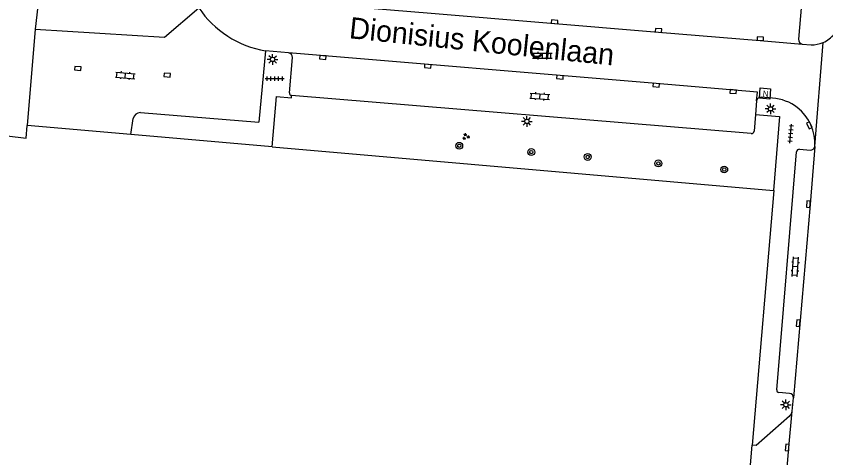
# Model space of a CAD drawing. Extents: x 131000 to 133014, y 396499 to 399001.
# Drawn here: x 132167.8 to 132262.8, y 397393 to 397444.8 of the extents above; entities that cross this region are included whole.
import ezdxf

# ---------------------------------------------------------------- set-up
doc = ezdxf.new("R2010")
doc.units = 0
for name, color, linetype in [('gg-afsc-hekwerk', 7, 'Continuous'), ('gg-anno-openbare ruimte label', 7, 'Continuous'), ('gg-knt-verharding', 7, 'Continuous'), ('gg-knt-verharding nz', 7, 'Continuous'), ('gt-grn-groengrens', 7, 'Continuous'), ('gt-grn-vlakafsluiter', 7, 'Continuous'), ('gt-grn-weggrens', 7, 'Continuous'), ('gt-symb-boom', 7, 'Continuous'), ('gt-symb-groenvak', 7, 'Continuous'), ('gt-symb-klinker verharding', 7, 'Continuous'), ('gt-symb-kolk', 7, 'Continuous'), ('gt-symb-lichtmast', 7, 'Continuous'), ('gt-symb-nortonput', 7, 'Continuous'), ('gt-symb-tegel verharding', 7, 'Continuous')]:
    doc.layers.add(name, color=color, linetype=linetype)

# ---------------------------------------------------------------- blocks, each defined once
blk = doc.blocks.new('gt0-LMAST')
at = {"layer": 'gt-symb-lichtmast'}
for p, q in [((-0.182, 0.173), (-0.447, 0.438)), ((-0.005, 0.246), (-0.005, 0.621)), ((0.172, 0.173), (0.437, 0.438)), ((-0.255, -0.004), (-0.63, -0.004)), ((-0.182, -0.181), (-0.447, -0.446)), ((-0.005, -0.254), (-0.005, -0.629)), ((0.437, -0.446), (0.172, -0.181)), ((0.245, -0.004), (0.62, -0.004))]:
    blk.add_line(p, q, dxfattribs=at)
blk.add_circle((-0.005, -0.004), 0.25, dxfattribs=at)
blk = doc.blocks.new('gt0-KL1')
at = {"layer": 'gt-symb-klinker verharding'}
for p, q in [((-1.15, 0.3), (1.15, 0.3)), ((-1, -0.3), (-1, 0.3)), ((-0.5, 0.3), (-0.5, 0.45)), ((0, -0.3), (0, 0.3)), ((0.5, 0.3), (0.5, 0.45)), ((1, -0.3), (1, 0.3)), ((-1.15, -0.3), (1.15, -0.3)), ((-0.5, -0.45), (-0.5, -0.3)), ((0.5, -0.45), (0.5, -0.3))]:
    blk.add_line(p, q, dxfattribs=at)
blk = doc.blocks.new('gt0-NPUT')
at = {"layer": 'gt-symb-nortonput'}
blk.add_lwpolyline([(-0.566, -0.608), (-0.566, 0.592), (0.634, 0.592), (0.634, -0.608)], close=True, dxfattribs=at)
blk.add_text('N', height=0.7, dxfattribs=at).set_placement((-0.221, -0.381))
blk = doc.blocks.new('gt0-KOLK')
at = {"layer": 'gt-symb-kolk'}
blk.add_lwpolyline([(0, 0), (0.375, 0), (0.375, 0.4), (-0.375, 0.4), (-0.375, 0), (0, 0)], dxfattribs=at)
blk = doc.blocks.new('gt0-TEG1')
at = {"layer": 'gt-symb-tegel verharding'}
for p, q in [((-1.125, 0), (1.125, 0)), ((-0.9, -0.25), (-0.9, 0.25)), ((-0.45, -0.25), (-0.45, 0.25)), ((0, -0.25), (0, 0.25)), ((0.45, -0.25), (0.45, 0.25)), ((0.9, -0.25), (0.9, 0.25))]:
    blk.add_line(p, q, dxfattribs=at)
blk = doc.blocks.new('gt0-BOOM')
at = {"layer": 'gt-symb-boom'}
for radius in [0.4, 0.2]:
    blk.add_circle((0, 0), radius, dxfattribs=at)
blk = doc.blocks.new('gt0-GRVAK')
at = {"layer": 'gt-symb-groenvak'}
for p, q in [((-0.11, 0.189), (-0.228, 0.24)), ((-0.182, 0.153), (0.088, 0.153)), ((-0.091, 0.211), (-0.156, 0.322)), ((-0.047, 0.214), (-0.047, 0.393)), ((-0.004, 0.211), (0.061, 0.322)), ((0.015, 0.189), (0.133, 0.24)), ((0.262, -0.052), (0.197, 0.059)), ((0.305, -0.049), (0.305, 0.13)), ((0.349, -0.052), (0.414, 0.059)), ((-0.245, -0.228), (-0.363, -0.177)), ((-0.318, -0.264), (-0.047, -0.264)), ((-0.226, -0.206), (-0.291, -0.095)), ((-0.183, -0.203), (-0.183, -0.024)), ((-0.139, -0.206), (-0.074, -0.095)), ((-0.12, -0.228), (-0.002, -0.177)), ((0.243, -0.074), (0.125, -0.023)), ((0.17, -0.11), (0.441, -0.11)), ((0.368, -0.074), (0.486, -0.023))]:
    blk.add_line(p, q, dxfattribs=at)

msp = doc.modelspace()

# ---------------------------------------------------------------- linework, layer by layer
at = {"layer": 'gg-afsc-hekwerk'}
msp.add_line((132253.52, 397386.69), (132254.177, 397394.442), dxfattribs=at)
msp.add_lwpolyline([(132161.567, 397431.369), (132168.909, 397430.48), (132169.04, 397431.96)], dxfattribs=at)
at = {"layer": 'gg-knt-verharding'}
for p, q in [((132259.982, 397446.207), (132259.631, 397442.064)), ((132169.99, 397443.26), (132169.04, 397431.96)), ((132260.071, 397441.506), (132261.098, 397441.424)), ((132197.019, 397440.717), (132196.25, 397432.334)), ((132199.747, 397440.472), (132197.019, 397440.717)), ((132199.851, 397435.792), (132200.184, 397439.941)), ((132254.081, 397431.001), (132200.092, 397435.481)), ((132254.696, 397434.844), (132254.562, 397433.231)), ((132256.565, 397435.163), (132255.24, 397435.268)), ((132181.2, 397430.884), (132181.486, 397432.755)), ((132182.334, 397433.468), (132196.25, 397432.334)), ((132254.562, 397433.231), (132254.4, 397431.27)), ((132257.06, 397400.917), (132259.4, 397428.869)), ((132259.737, 397429.164), (132261.026, 397429.062)), ((132258.579, 397400.514), (132257.302, 397400.612)), ((132258.897, 397398.43), (132259.039, 397399.977))]:
    msp.add_line(p, q, dxfattribs=at)
for points in [[(132169.99, 397443.26), (132185.15, 397442.3), (132189.198, 397445.767)], [(132197.818, 397429.437), (132198.332, 397435.349), (132200.07, 397435.208), (132200.092, 397435.481)], [(132254.562, 397433.231), (132257.378, 397433.02), (132256.688, 397424.313)], [(132258.565, 397397.819), (132254.636, 397394.403), (132254.177, 397394.442)]]:
    msp.add_lwpolyline(points, dxfattribs=at)
for centre, radius, start, end in [((132198.944, 397452.279), 11.721, 213.75146, 260.54808), ((132261.204, 397444.791), 3.367, 293.13642, 321.27529), ((132260.146, 397442.017), 0.517, 174.83046, 261.68325), ((132261.203, 397444.787), 3.364, 268.21716, 293.18188), ((132199.689, 397439.979), 0.496, 355.58348, 83.32361), ((132200.117, 397435.749), 0.269, 170.78513, 264.76049), ((132255.21, 397434.746), 0.523, 86.68073, 169.18581), ((132256.185, 397429.762), 5.414, 52.4225, 85.97626), ((132256.275, 397429.872), 5.272, 355.65478, 52.46737), ((132182.35, 397432.588), 0.88, 91.03618, 169.07819), ((132254.082, 397431.323), 0.322, 269.74441, 350.53479), ((132259.726, 397428.836), 0.328, 88.11661, 174.2793), ((132261.062, 397429.535), 0.474, 265.68552, 352.48514), ((132257.323, 397400.877), 0.266, 171.35186, 265.50811), ((132258.511, 397399.99), 0.528, 358.58944, 82.578), ((132257.955, 397398.546), 0.949, 309.98432, 352.97888)]:
    msp.add_arc(centre, radius, start, end, dxfattribs=at)
at = {"layer": 'gg-knt-verharding nz'}
for points in [[(132200.248, 397446.454), (132216.475, 397445.124), (132243.177, 397442.908), (132255.125, 397441.939), (132260.071, 397441.506)], [(132254.696, 397434.844), (132254.796, 397435.874), (132242.918, 397436.886), (132199.747, 397440.472)], [(132261.532, 397429.473), (132260.98, 397422.695), (132259.039, 397399.977)], [(132257.515, 397382.179), (132258.504, 397394.157), (132258.897, 397398.43)]]:
    msp.add_lwpolyline(points, dxfattribs=at)
at = {"layer": 'gt-grn-groengrens'}
msp.add_line((132171.174, 397454.228), (132169.99, 397443.26), dxfattribs=at)
at = {"layer": 'gt-grn-vlakafsluiter'}
for p, q in [((132181.2, 397430.884), (132169.04, 397431.96)), ((132197.818, 397429.437), (132181.2, 397430.884)), ((132197.818, 397429.437), (132256.688, 397424.313))]:
    msp.add_line(p, q, dxfattribs=at)
msp.add_lwpolyline([(132256.688, 397424.313), (132256.72, 397424.31), (132254.177, 397394.442)], dxfattribs=at)
at = {"layer": 'gt-grn-weggrens'}
msp.add_line((132261.532, 397429.473), (132262.527, 397441.694), dxfattribs=at)

# ---------------------------------------------------------------- block references
at = {"layer": 'gt-symb-boom'}
for p in [(132219.784, 397429.573), (132228.241, 397428.833), (132234.869, 397428.254), (132243.168, 397427.502), (132250.904, 397426.787)]:
    msp.add_blockref('gt0-BOOM', p, dxfattribs=at)
at = {"layer": 'gt-symb-groenvak'}
msp.add_blockref('gt0-GRVAK', (132220.558, 397430.655), dxfattribs=at)
at = {"layer": 'gt-symb-klinker verharding'}
msp.add_blockref('gt0-KL1', (132229.553, 397440.136), dxfattribs=at)
for p, rotation in [((132180.571, 397437.82), -4.644721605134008), ((132229.255, 397435.368), -3.7835902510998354), ((132259.254, 397415.371), 85.52659354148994)]:
    msp.add_blockref('gt0-KL1', p, dxfattribs=dict(at, rotation=rotation))
at = {"layer": 'gt-symb-kolk'}
for p, rotation in [((132230.968, 397443.921), -4.750239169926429), ((132243.177, 397442.908), -4.7421974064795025), ((132255.125, 397441.939), -4.636985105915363), ((132203.764, 397440.142), 175.1927975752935), ((132174.962, 397438.447), -4.644721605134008), ((132216.095, 397439.105), 175.28192900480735), ((132185.465, 397437.67), -4.644721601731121), ((132231.63, 397437.822), 175.25780259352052), ((132242.918, 397436.886), 175.18475620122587), ((132251.967, 397436.124), 174.95825817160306), ((132261.082, 397432.053), 114.40989189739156), ((132260.98, 397422.695), 85.11974562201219), ((132259.788, 397408.742), 85.1117048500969), ((132258.504, 397394.157), 85.28192900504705)]:
    msp.add_blockref('gt0-KOLK', p, dxfattribs=dict(at, rotation=rotation))
at = {"layer": 'gt-symb-lichtmast'}
for p in [(132197.871, 397439.704), (132256.342, 397433.908), (132227.73, 397432.432), (132258.144, 397399.174)]:
    msp.add_blockref('gt0-LMAST', p, dxfattribs=at)
at = {"layer": 'gt-symb-nortonput', "rotation": -4.661113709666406}
msp.add_blockref('gt0-NPUT', (132255.657, 397435.717), dxfattribs=at)
at = {"layer": 'gt-symb-tegel verharding'}
msp.add_blockref('gt0-TEG1', (132198.113, 397437.454), dxfattribs=at)
at = {"layer": 'gt-symb-tegel verharding', "rotation": 84.83669318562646}
msp.add_blockref('gt0-TEG1', (132258.716, 397430.987), dxfattribs=at)

# ---------------------------------------------------------------- texts
at = {"layer": 'gg-anno-openbare ruimte label'}
msp.add_text('Dionisius Koolenlaan', height=2.5, rotation=354.1, dxfattribs=at).set_placement((132206.778, 397442.2))

doc.saveas('drawing.dxf')
